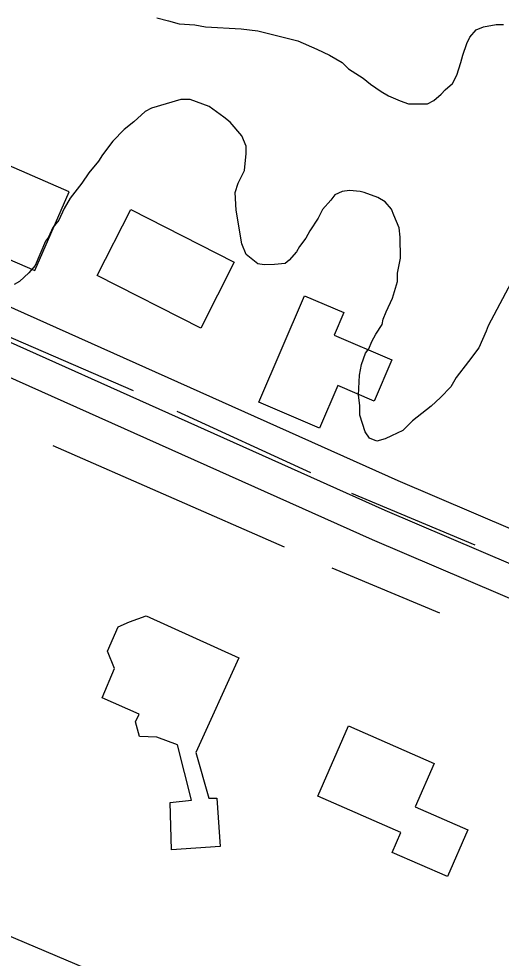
# Model space of a CAD drawing. Extents: x 3297735 to 3335592, y 670436 to 695807.
# Drawn here: x 3307448.4 to 3307673, y 681205 to 681642.5 of the extents above; entities that cross this region are included whole.
import ezdxf

# ---------------------------------------------------------------- set-up
doc = ezdxf.new("R2010")
doc.units = 0
for name, color, linetype in [('V-BLDG-OTLN', 7, 'Continuous'), ('V-DTCH-CNTR', 7, 'Continuous'), ('V-ROAD-CNTR', 7, 'Continuous'), ('V-SITE-VEGE', 7, 'Continuous'), ('V-TOPO-SHOR', 7, 'Continuous')]:
    doc.layers.add(name, color=color, linetype=linetype)

msp = doc.modelspace()

# ---------------------------------------------------------------- linework, layer by layer
at = {"layer": 'V-BLDG-OTLN'}
for points in [[(3307419.19, 681541.19), (3307455.88, 681525.26), (3307471.81, 681561.95), (3307435.13, 681577.88)], [(3307500.54, 681553.65), (3307548.75, 681529.14), (3307533.18, 681498.5), (3307484.96, 681523.01)], [(3307560.17, 681464.01), (3307581.5, 681513.56), (3307599.79, 681505.69), (3307595.25, 681495.14), (3307622.05, 681483.61), (3307613.82, 681464.49), (3307596.96, 681471.74), (3307588.41, 681451.86)], [(3307507.71, 681364.43), (3307550.9, 681344.87), (3307530.89, 681300.76), (3307536.95, 681279.53), (3307540.58, 681279.56), (3307542.13, 681256.92), (3307519.49, 681255.38), (3307518.85, 681277.56), (3307528.81, 681278.55), (3307522.25, 681304.32), (3307512.71, 681307.86), (3307504.55, 681308.24), (3307502.69, 681315.02), (3307504.46, 681318.66), (3307487.19, 681326.21), (3307492.96, 681339.85), (3307489.73, 681347.98), (3307494.61, 681359.34), (3307499.89, 681361.6)], [(3307626.32, 681263.52), (3307587.68, 681280.41), (3307601.99, 681313.15), (3307641.86, 681295.73), (3307633.02, 681275.5), (3307657.49, 681264.81), (3307647.97, 681243.03), (3307622.27, 681254.26)]]:
    msp.add_lwpolyline(points, close=True, dxfattribs=at)
at = {"layer": 'V-DTCH-CNTR'}
msp.add_lwpolyline([(3307550.69, 681169.9), (3307512.15, 681186.42), (3307339.84, 681259.29), (3307155.36, 681336.35), (3306979.5, 681411.53), (3306807.59, 681483.62), (3306608.18, 681568.77), (3306432.33, 681643.17), (3306227.41, 681732.97), (3306133.59, 681774.03), (3306110.79, 681740.99), (3306056.11, 681638.84), (3306023.4, 681575.2), (3305970.9, 681493.01), (3305902.45, 681399.74), (3305867.91, 681368.16), (3305855.1, 681355.54)], dxfattribs=at)
at = {"layer": 'V-ROAD-CNTR'}
for points in [[(3308863.89, 680880.26), (3308764.04, 680917.28), (3308491.62, 681035.41), (3308160.41, 681181.09), (3307871.26, 681305.82), (3307619.06, 681413.57), (3307337.71, 681539.53), (3307058.62, 681658.9), (3306862.09, 681743.69), (3306688.41, 681819.12), (3306454.63, 681925.73), (3306287.3, 681995.59), (3306100.08, 682085.72)], [(3308869.1, 680894.33), (3308769.63, 680931.2), (3308497.62, 681049.15), (3308166.4, 681194.84), (3307877.18, 681319.6), (3307625.07, 681427.31), (3307343.72, 681553.27), (3307311.75, 681566.94)], [(3308858.67, 680866.2), (3308758.44, 680903.36), (3308485.61, 681021.66), (3308154.42, 681167.34), (3307865.34, 681292.03), (3307613.04, 681399.83), (3307331.7, 681525.79), (3307301.04, 681538.9)]]:
    msp.add_lwpolyline(points, dxfattribs=at)
at = {"layer": 'V-SITE-VEGE'}
for points in [[(3307512.75, 681642.96), (3307518.14, 681641.54), (3307523.04, 681640.11), (3307530.37, 681639.69), (3307535.27, 681638.75), (3307551.9, 681637.91), (3307559.73, 681637), (3307578.35, 681632.27), (3307587.18, 681628.43), (3307593.07, 681625.55), (3307598.97, 681622.18), (3307601.92, 681619.27), (3307608.8, 681614.92), (3307612.25, 681612.02), (3307617.17, 681608.64), (3307620.61, 681606.71), (3307626.01, 681604.31), (3307629.93, 681602.88), (3307638.73, 681602.95), (3307641.65, 681604.44), (3307645.05, 681607.41), (3307646.98, 681609.38), (3307650.38, 681612.34), (3307652.31, 681616.27), (3307654.21, 681622.15), (3307655.16, 681625.58), (3307657.07, 681630.97), (3307658.51, 681633.92), (3307661.42, 681637.36), (3307664.83, 681638.86), (3307670.69, 681639.89), (3307674.11, 681639.92)], [(3307685.74, 681534.9), (3307666.97, 681499.55), (3307666.02, 681497.09), (3307662.66, 681489.24), (3307657.83, 681482.85), (3307652.02, 681475.46), (3307649.62, 681471.05), (3307644.77, 681466.11), (3307640.4, 681462.17), (3307631.66, 681455.25), (3307627.3, 681450.81), (3307621.94, 681448.32), (3307619.02, 681446.83), (3307615.11, 681445.82), (3307611.68, 681447.26), (3307609.7, 681450.18), (3307607.19, 681457.98), (3307607.15, 681462.38), (3307606.62, 681467.26), (3307607.04, 681476.55), (3307607.97, 681481.45), (3307609.88, 681486.84), (3307611.33, 681488.81), (3307612.77, 681492.24), (3307614.7, 681495.68), (3307617.59, 681500.11), (3307618.06, 681502.56), (3307619.5, 681505.99), (3307622.38, 681512.37), (3307624.76, 681520.21), (3307624.72, 681524.12), (3307626.13, 681530.98), (3307626.05, 681540.76), (3307625.52, 681545.15), (3307623.03, 681551), (3307622.03, 681553.92), (3307619.06, 681557.32), (3307615.63, 681559.25), (3307609.25, 681561.64), (3307607.29, 681562.11), (3307602.4, 681562.56), (3307598.98, 681562.04), (3307595.57, 681560.54), (3307593.64, 681558.08), (3307589.76, 681553.65), (3307587.84, 681549.72), (3307583.98, 681543.83), (3307582.05, 681540.39), (3307579.15, 681536.45), (3307577.71, 681534), (3307574.32, 681530.06), (3307572.38, 681528.57), (3307567.49, 681528.04), (3307562.6, 681528), (3307559.66, 681528.47), (3307554.25, 681532.82), (3307552.25, 681537.69), (3307549.68, 681553.32), (3307549.12, 681561.62), (3307550.55, 681566.03), (3307553.43, 681571.93), (3307554.34, 681579.76), (3307554.31, 681583.18), (3307552.32, 681588.05), (3307546.89, 681594.36), (3307543.93, 681596.78), (3307537.05, 681601.61), (3307528.22, 681604.96), (3307523.82, 681604.92), (3307510.17, 681600.89), (3307507.25, 681599.4), (3307501.91, 681594.47), (3307497.54, 681591.01), (3307492.21, 681585.59), (3307487.37, 681579.19), (3307485.44, 681576.24), (3307481.08, 681570.83), (3307477.71, 681565.91), (3307472.39, 681559.02), (3307469.49, 681554.11), (3307467.1, 681548.71)], [(3307467.1, 681548.71), (3307464.19, 681545.26), (3307462.27, 681540.85), (3307460.82, 681538.88), (3307456.03, 681527.59), (3307453.12, 681524.15), (3307448.76, 681520.2), (3307446.32, 681518.71)]]:
    msp.add_lwpolyline(points, dxfattribs=at)
at = {"layer": 'V-TOPO-SHOR'}
for p, q in [((3307584.34, 681430.99), (3307522.2, 681459.67)), ((3307572.17, 681396.48), (3307464.45, 681443.61)), ((3307660.92, 681397.38), (3307603.49, 681421.42)), ((3307644.49, 681365.7), (3307594.33, 681386.59))]:
    msp.add_line(p, q, dxfattribs=at)
msp.add_lwpolyline([(3307501.87, 681469.23), (3307417.87, 681505.51), (3307363.18, 681528.41)], dxfattribs=at)

doc.saveas('drawing.dxf')
